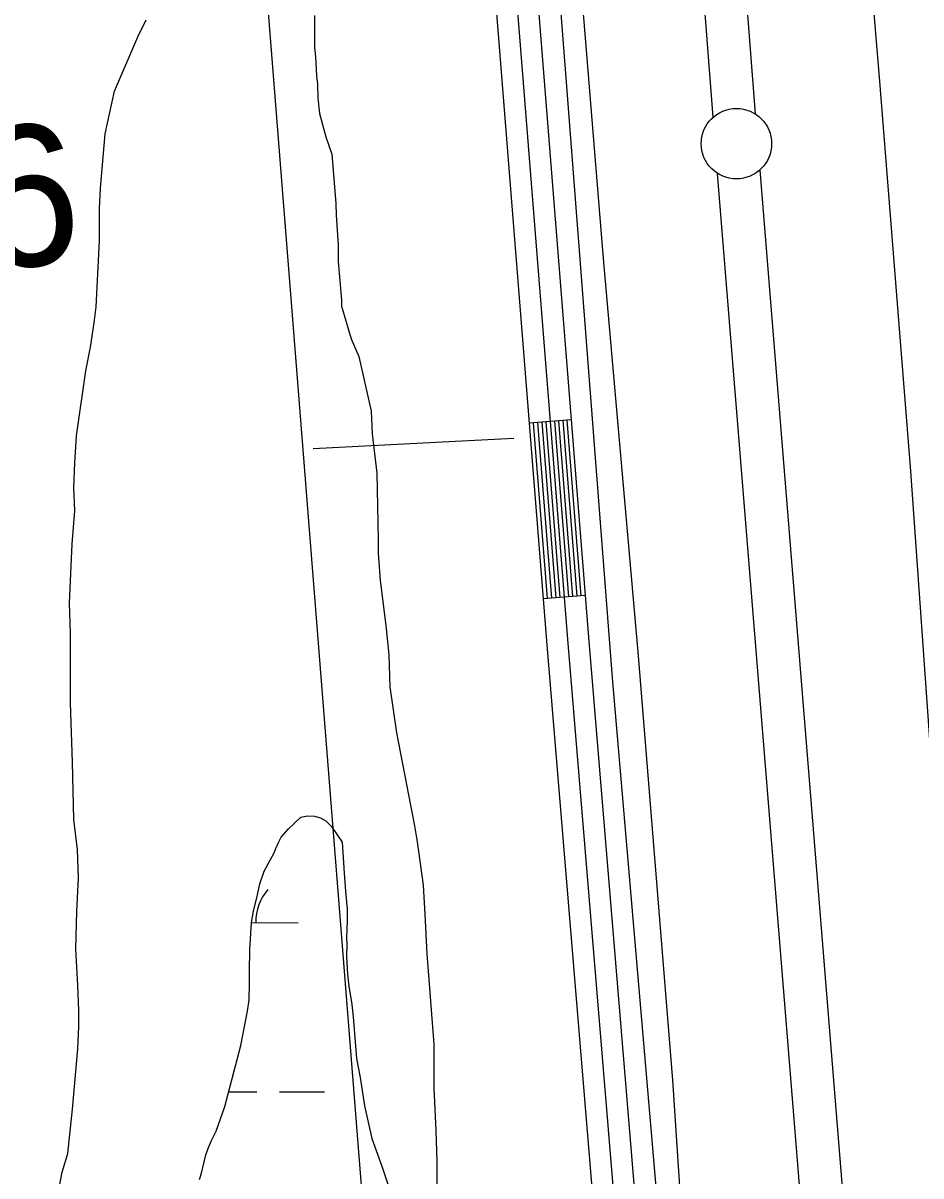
# Model space of a CAD drawing. Extents: x 3161665 to 3199565, y 885729 to 911164.
# Drawn here: x 3173180 to 3173817, y 901504 to 902322 of the extents above; entities that cross this region are included whole.
import ezdxf

# ---------------------------------------------------------------- set-up
doc = ezdxf.new("R2010")
doc.units = 0
for name, color, linetype in [('V-LEVE-TOET', 7, 'Continuous'), ('V-ROAD-CNTR', 7, 'Continuous'), ('V-SITE-VEGE', 7, 'Continuous'), ('V-SURV-IDEN', 7, 'Continuous'), ('V-SURV-LINE', 7, 'Continuous'), ('V-TOPO-SHOR', 7, 'Continuous'), ('V-WETL-SWMP', 7, 'Continuous')]:
    doc.layers.add(name, color=color, linetype=linetype)

msp = doc.modelspace()

# ---------------------------------------------------------------- linework, layer by layer
at = {"layer": 'V-LEVE-TOET'}
for points in [[(3173810.11, 900089.94), (3173807.07, 900106.11), (3173803.8, 900121.36), (3173745.42, 900394.85), (3173728.8, 900487.94), (3173714.83, 900641.82), (3173698.41, 900852.09), (3173677.09, 901087.3), (3173656.68, 901331.3), (3173640.89, 901571.6), (3173616.42, 901872.67), (3173591.76, 902154.56), (3173567.77, 902447.54), (3173544.47, 902742.6), (3173523, 903042.29), (3173499.7, 903336.43), (3173482.15, 903539.75)], [(3173703.92, 903532.8), (3173710.34, 903393.28), (3173722.39, 903167.06), (3173735.17, 902928.37), (3173758.72, 902625.45), (3173787.45, 902283.25), (3173809.56, 902003.67), (3173829.59, 901722.93), (3173846.61, 901450.5), (3173873.25, 901107.61), (3173900.56, 900778.58), (3173914.12, 900497.83), (3173923.74, 900432.45), (3173931.7, 900388.1), (3173948.72, 900320.65), (3173981.1, 900202.63), (3174022.82, 900044.19), (3174044.19, 899994.09), (3174053.26, 899972.16), (3174059.99, 899959.46), (3174068.56, 899947.69), (3174081.76, 899934.78), (3174128.53, 899896.52), (3174300.12, 899739.99)]]:
    msp.add_lwpolyline(points, dxfattribs=at)
at = {"layer": 'V-ROAD-CNTR'}
for p, q in [((3173568.74, 902040.14), (3173538.83, 902037.76)), ((3173578.67, 901915.54), (3173548.77, 901913.15))]:
    msp.add_line(p, q, dxfattribs=at)
for points in [[(3172866.09, 905009.37), (3173059.2, 904696.36), (3173271.28, 904357.38), (3173301.92, 904300.75), (3173323.11, 904254.97), (3173343.19, 904203.5), (3173359.21, 904153.07), (3173382.51, 904082.06), (3173390.13, 904052.43), (3173396.67, 903993.48), (3173420.32, 903725.78), (3173503.13, 902674.34), (3173566.09, 901884.65), (3173627.66, 901142.96), (3173662.22, 900710.52), (3173675.66, 900556.15), (3173688.01, 900442.88), (3173698.81, 900368.43), (3173714.83, 900280.9), (3173766.83, 900043.05), (3173909.66, 899439.85), (3174126.58, 898520.47), (3174367.58, 897523.3), (3174641.1, 896384.53)], [(3172853.21, 905001.69), (3173046.46, 904688.44), (3173258.31, 904349.83), (3173288.5, 904294.03), (3173309.31, 904249.09), (3173329.04, 904198.5), (3173344.94, 904148.46), (3173368.11, 904077.85), (3173375.34, 904049.73), (3173381.74, 903991.99), (3173405.37, 903724.54), (3173488.18, 902673.16), (3173551.14, 901883.43), (3173612.71, 901141.75), (3173647.28, 900709.28), (3173660.73, 900554.69), (3173673.12, 900440.99), (3173684.01, 900366), (3173700.12, 900277.95), (3173752.2, 900039.72), (3173895.06, 899436.4), (3174111.99, 898516.98), (3174353, 897519.79), (3174626.49, 896381.12)], [(3173330.71, 904274.27), (3173336.92, 904260.85), (3173357.34, 904208.51), (3173373.49, 904157.68), (3173396.92, 904086.27), (3173404.92, 904055.14), (3173411.6, 903994.97), (3173435.26, 903727.03), (3173518.08, 902675.53), (3173581.04, 901885.87), (3173642.61, 901144.18), (3173677.17, 900711.77), (3173690.59, 900557.62), (3173702.89, 900444.77), (3173713.62, 900370.86), (3173729.54, 900283.85), (3173781.45, 900046.38), (3173924.26, 899443.3), (3174141.17, 898523.95), (3174382.17, 897526.81), (3174655.7, 896387.95), (3174851.86, 895524.45), (3174955.19, 895029.61)], [(3173541.82, 902038), (3173551.76, 901913.39)], [(3173544.81, 902038.23), (3173554.75, 901913.63)], [(3173547.8, 902038.47), (3173557.74, 901913.87)], [(3173550.79, 902038.71), (3173560.73, 901914.11)], [(3173553.79, 902038.95), (3173563.72, 901914.35)], [(3173556.78, 902039.19), (3173566.71, 901914.58)], [(3173559.77, 902039.43), (3173569.7, 901914.82)], [(3173562.76, 902039.66), (3173572.69, 901915.06)], [(3173565.75, 902039.9), (3173575.68, 901915.3)]]:
    msp.add_lwpolyline(points, dxfattribs=at)
at = {"layer": 'V-SITE-VEGE'}
for points in [[(3173211.35, 901519.67), (3173214.62, 901551.05), (3173218.53, 901593.77), (3173219.16, 901609.79), (3173219.14, 901621.14), (3173218.43, 901639.15), (3173217.04, 901664.51), (3173217.65, 901691.21), (3173218.93, 901715.24), (3173218.22, 901735.26), (3173215.5, 901756.62), (3173214.74, 901797.33), (3173213.31, 901839.37), (3173213.21, 901888.76), (3173212.49, 901910.12), (3173214.4, 901952.17), (3173216.35, 901975.53), (3173215.65, 901992.22), (3173216.27, 902009.57), (3173217.57, 902028.93), (3173224.14, 902074.99), (3173227.44, 902091.69), (3173230.07, 902109.05), (3173231.38, 902120.39), (3173233.94, 902167.12), (3173233.89, 902189.81), (3173234.53, 902204.5), (3173237.78, 902243.21), (3173244.39, 902273.26), (3173260.99, 902312.01), (3173266.97, 902324.04)], [(3173386.53, 902327.03), (3173386.58, 902304.34), (3173387.26, 902297.67), (3173387.96, 902284.32), (3173388.64, 902278.32), (3173388.88, 902268.3), (3173390.02, 902257.63), (3173394.51, 902240.95), (3173398.76, 902228.73), (3173401.73, 902193.58), (3173401.97, 902185.35), (3173403.35, 902164.22), (3173403.38, 902152.43), (3173405.66, 902125.07), (3173405.67, 902120.84), (3173412.62, 902097.72), (3173417.99, 902085.05), (3173426.75, 902046.36), (3173427.46, 902030.34), (3173430.85, 902002.32), (3173431.63, 901954.93), (3173431.65, 901945.59), (3173433.02, 901926.24), (3173437.1, 901894.21), (3173439.15, 901873.53), (3173439.87, 901850.83), (3173444.61, 901818.14), (3173457.44, 901752.1), (3173459.47, 901740.75), (3173463.54, 901710.06), (3173464.92, 901689.37), (3173466.32, 901661.34), (3173471.13, 901597.28), (3173471.2, 901565.92), (3173472.6, 901535.88), (3173473.32, 901513.86), (3173473.41, 901472.48)], [(3173204.08, 901488.95), (3173207.38, 901506.31), (3173211.35, 901519.67)]]:
    msp.add_lwpolyline(points, dxfattribs=at)
at = {"layer": 'V-SURV-LINE'}
for points in [[(3173669.53, 902254.88), (3173521.33, 904170.57)], [(3173551.24, 904172.88), (3173699.44, 902257.18)], [(3173810.12, 900519.91), (3173672.69, 902215)], [(3173702.59, 902217.42), (3173840.02, 900522.33)]]:
    msp.add_lwpolyline(points, dxfattribs=at)
msp.add_circle((3173686.03, 902236.12), 25, dxfattribs=at)
at = {"layer": 'V-TOPO-SHOR'}
msp.add_line((3173528.08, 902026.92), (3173385.42, 902019.64), dxfattribs=at)
for points in [[(3173437.79, 901270), (3173329.15, 902639.83), (3173260, 903763.58), (3173225.35, 904296.37)], [(3173363.3, 904242.95), (3173401.02, 904123.85), (3173426.92, 904006.47), (3173438.39, 903847.76), (3173467.1, 903467.03), (3173504.98, 903036.47), (3173511.47, 902919.98), (3173557.55, 902377.99), (3173597.76, 901857.11), (3173629.86, 901484.81), (3173641.34, 901329.48), (3173643.8, 901294.87), (3173678.32, 900872.76), (3173690.77, 900775.67), (3173712.88, 900465.85), (3173740.4, 900318.08), (3173758.77, 900226.88), (3173778.81, 900127.23), (3173796.51, 900112.85), (3173810.84, 900105.22), (3173815.89, 900101.83)]]:
    msp.add_lwpolyline(points, dxfattribs=at)
at = {"layer": 'V-WETL-SWMP'}
for p, q in [((3173341.85, 901683.46), (3173374.79, 901683.37)), ((3173325.51, 901563.44), (3173345.61, 901563.38)), ((3173361.61, 901563.34), (3173393.61, 901563.25))]:
    msp.add_line(p, q, dxfattribs=at)
msp.add_lwpolyline([(3173304.79, 901501.05), (3173306.32, 901505.66), (3173309.36, 901518.56), (3173311.19, 901523.79), (3173313.33, 901528.71), (3173316.69, 901535.47), (3173322.8, 901552.99), (3173334.06, 901596.32), (3173338.92, 901620.59), (3173340.13, 901628.58), (3173340.41, 901640.56), (3173340.4, 901648.85), (3173340.67, 901664.21), (3173341.85, 901683.56), (3173343.07, 901691.55), (3173346.11, 901703.22), (3173347.63, 901710.91), (3173350.68, 901719.82), (3173357.72, 901733.04), (3173358.94, 901736.11), (3173361.08, 901740.73), (3173362.91, 901744.11), (3173368.12, 901749.96), (3173376.7, 901758.27), (3173381.61, 901759.2), (3173386.53, 901758.9), (3173390.83, 901757.68), (3173394.52, 901755.54), (3173398.52, 901751.56), (3173406.22, 901740.52), (3173407.5, 901718.41), (3173408.45, 901705.82), (3173409.71, 901693.23), (3173409.73, 901684.94), (3173409.14, 901672.65), (3173409.46, 901668.05), (3173409.17, 901659.45), (3173409.81, 901646.85), (3173410.75, 901638.26), (3173412.93, 901625.36), (3173413.87, 901616.46), (3173416.39, 901586.98), (3173418.88, 901573.47), (3173422, 901553.52), (3173427.27, 901530.19), (3173434.38, 901510.55), (3173447.05, 901472.49)], dxfattribs=at)
msp.add_arc((3173380.03, 901683.83), 35.25, 139.06984, 180.6135, dxfattribs=at)

# ---------------------------------------------------------------- texts
at = {"layer": 'V-SURV-IDEN'}
msp.add_text('266+00.6', height=100, rotation=4.80611, dxfattribs=at).set_placement((3172663.66, 902105.39))

doc.saveas('drawing.dxf')
